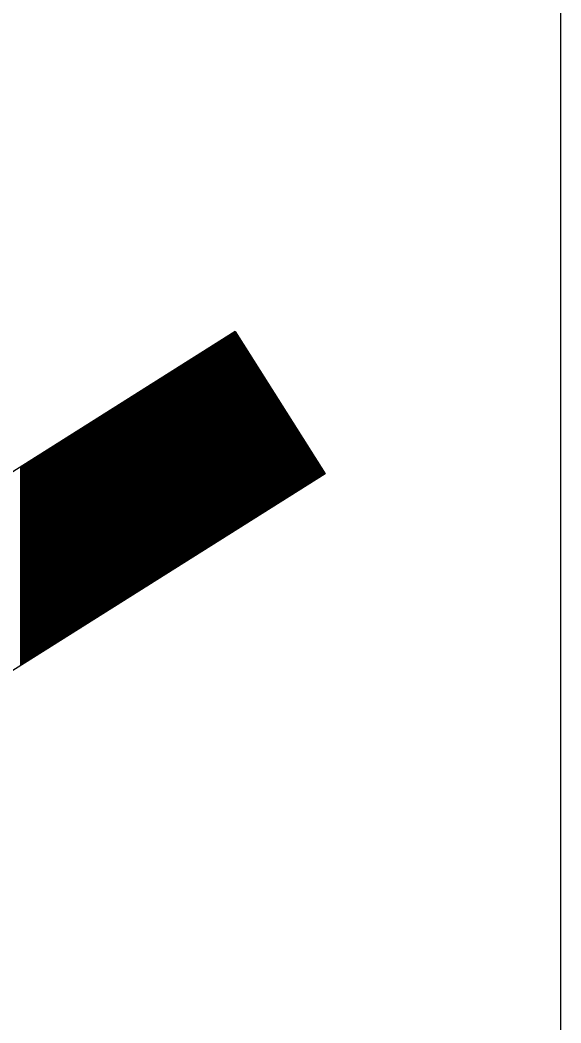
# Model space of a CAD drawing. Extents: x 1398460 to 1408037, y 380768 to 383968.
# Drawn here: x 1402799.84 to 1402807.88, y 382237.56 to 382252.47 of the extents above; entities that cross this region are included whole.
import ezdxf

# ---------------------------------------------------------------- set-up
doc = ezdxf.new("R2010")
doc.units = 0
doc.layers.add('Default', color=7, linetype='Continuous')

msp = doc.modelspace()

# ---------------------------------------------------------------- linework, layer by layer
at = {"layer": 'Default'}
for p, q in [((1402803.039, 382247.838), (1402779.3, 382232.877)), ((1402802.878, 382247.736), (1402802.878, 382244.781)), ((1402802.888, 382247.743), (1402802.888, 382244.788)), ((1402802.898, 382247.749), (1402802.898, 382244.794)), ((1402802.908, 382247.755), (1402802.908, 382244.8)), ((1402802.918, 382247.761), (1402802.918, 382244.806)), ((1402802.928, 382247.768), (1402802.928, 382244.813)), ((1402802.938, 382247.774), (1402802.938, 382244.819)), ((1402802.948, 382247.78), (1402802.948, 382244.825)), ((1402802.958, 382247.787), (1402802.958, 382244.832)), ((1402802.968, 382247.793), (1402802.968, 382244.838)), ((1402802.978, 382247.799), (1402802.978, 382244.844)), ((1402802.988, 382247.806), (1402802.988, 382244.851)), ((1402802.998, 382247.812), (1402802.998, 382244.857)), ((1402803.008, 382247.818), (1402803.008, 382244.863)), ((1402803.018, 382247.825), (1402803.018, 382244.869)), ((1402803.028, 382247.831), (1402803.028, 382244.876)), ((1402803.038, 382247.837), (1402803.038, 382244.882)), ((1402803.039, 382247.838), (1402804.372, 382245.723)), ((1402803.048, 382247.824), (1402803.048, 382244.888)), ((1402803.058, 382247.808), (1402803.058, 382244.895)), ((1402803.068, 382247.792), (1402803.068, 382244.901)), ((1402803.078, 382247.776), (1402803.078, 382244.907)), ((1402803.088, 382247.76), (1402803.088, 382244.914)), ((1402803.098, 382247.744), (1402803.098, 382244.92)), ((1402802.648, 382247.591), (1402802.648, 382244.636)), ((1402802.658, 382247.598), (1402802.658, 382244.643)), ((1402802.668, 382247.604), (1402802.668, 382244.649)), ((1402802.678, 382247.61), (1402802.678, 382244.655)), ((1402802.688, 382247.617), (1402802.688, 382244.661)), ((1402802.698, 382247.623), (1402802.698, 382244.668)), ((1402802.708, 382247.629), (1402802.708, 382244.674)), ((1402802.718, 382247.635), (1402802.718, 382244.68)), ((1402802.728, 382247.642), (1402802.728, 382244.687)), ((1402802.738, 382247.648), (1402802.738, 382244.693)), ((1402802.748, 382247.654), (1402802.748, 382244.699)), ((1402802.758, 382247.661), (1402802.758, 382244.706)), ((1402802.768, 382247.667), (1402802.768, 382244.712)), ((1402802.778, 382247.673), (1402802.778, 382244.718)), ((1402802.788, 382247.68), (1402802.788, 382244.724)), ((1402802.798, 382247.686), (1402802.798, 382244.731)), ((1402802.808, 382247.692), (1402802.808, 382244.737)), ((1402802.818, 382247.698), (1402802.818, 382244.743)), ((1402802.828, 382247.705), (1402802.828, 382244.75)), ((1402802.838, 382247.711), (1402802.838, 382244.756)), ((1402802.848, 382247.717), (1402802.848, 382244.762)), ((1402802.858, 382247.724), (1402802.858, 382244.769)), ((1402802.868, 382247.73), (1402802.868, 382244.775)), ((1402803.108, 382247.729), (1402803.108, 382244.926)), ((1402803.118, 382247.713), (1402803.118, 382244.932)), ((1402803.128, 382247.697), (1402803.128, 382244.939)), ((1402803.138, 382247.681), (1402803.138, 382244.945)), ((1402803.148, 382247.665), (1402803.148, 382244.951)), ((1402803.158, 382247.649), (1402803.158, 382244.958)), ((1402803.168, 382247.633), (1402803.168, 382244.964)), ((1402803.178, 382247.618), (1402803.178, 382244.97)), ((1402803.188, 382247.602), (1402803.188, 382244.977)), ((1402802.408, 382247.44), (1402802.408, 382244.485)), ((1402802.418, 382247.446), (1402802.418, 382244.491)), ((1402802.428, 382247.453), (1402802.428, 382244.498)), ((1402802.438, 382247.459), (1402802.438, 382244.504)), ((1402802.448, 382247.465), (1402802.448, 382244.51)), ((1402802.458, 382247.472), (1402802.458, 382244.517)), ((1402802.468, 382247.478), (1402802.468, 382244.523)), ((1402802.478, 382247.484), (1402802.478, 382244.529)), ((1402802.488, 382247.49), (1402802.488, 382244.535)), ((1402802.498, 382247.497), (1402802.498, 382244.542)), ((1402802.508, 382247.503), (1402802.508, 382244.548)), ((1402802.518, 382247.509), (1402802.518, 382244.554)), ((1402802.528, 382247.516), (1402802.528, 382244.561)), ((1402802.538, 382247.522), (1402802.538, 382244.567)), ((1402802.548, 382247.528), (1402802.548, 382244.573)), ((1402802.558, 382247.535), (1402802.558, 382244.58)), ((1402802.568, 382247.541), (1402802.568, 382244.586)), ((1402802.578, 382247.547), (1402802.578, 382244.592)), ((1402802.588, 382247.554), (1402802.588, 382244.598)), ((1402802.598, 382247.56), (1402802.598, 382244.605)), ((1402802.608, 382247.566), (1402802.608, 382244.611)), ((1402802.618, 382247.572), (1402802.618, 382244.617)), ((1402802.628, 382247.579), (1402802.628, 382244.624)), ((1402802.638, 382247.585), (1402802.638, 382244.63)), ((1402803.198, 382247.586), (1402803.198, 382244.983)), ((1402803.208, 382247.57), (1402803.208, 382244.989)), ((1402803.218, 382247.554), (1402803.218, 382244.995)), ((1402803.228, 382247.538), (1402803.228, 382245.002)), ((1402803.238, 382247.522), (1402803.238, 382245.008)), ((1402803.248, 382247.506), (1402803.248, 382245.014)), ((1402803.258, 382247.491), (1402803.258, 382245.021)), ((1402803.268, 382247.475), (1402803.268, 382245.027)), ((1402803.278, 382247.459), (1402803.278, 382245.033)), ((1402803.288, 382247.443), (1402803.288, 382245.04)), ((1402802.168, 382247.289), (1402802.168, 382244.334)), ((1402802.178, 382247.295), (1402802.178, 382244.34)), ((1402802.188, 382247.301), (1402802.188, 382244.346)), ((1402802.198, 382247.308), (1402802.198, 382244.353)), ((1402802.208, 382247.314), (1402802.208, 382244.359)), ((1402802.218, 382247.32), (1402802.218, 382244.365)), ((1402802.228, 382247.327), (1402802.228, 382244.372)), ((1402802.238, 382247.333), (1402802.238, 382244.378)), ((1402802.248, 382247.339), (1402802.248, 382244.384)), ((1402802.258, 382247.346), (1402802.258, 382244.39)), ((1402802.268, 382247.352), (1402802.268, 382244.397)), ((1402802.278, 382247.358), (1402802.278, 382244.403)), ((1402802.288, 382247.364), (1402802.288, 382244.409)), ((1402802.298, 382247.371), (1402802.298, 382244.416)), ((1402802.308, 382247.377), (1402802.308, 382244.422)), ((1402802.318, 382247.383), (1402802.318, 382244.428)), ((1402802.328, 382247.39), (1402802.328, 382244.435)), ((1402802.338, 382247.396), (1402802.338, 382244.441)), ((1402802.348, 382247.402), (1402802.348, 382244.447)), ((1402802.358, 382247.409), (1402802.358, 382244.453)), ((1402802.368, 382247.415), (1402802.368, 382244.46)), ((1402802.378, 382247.421), (1402802.378, 382244.466)), ((1402802.388, 382247.427), (1402802.388, 382244.472)), ((1402802.398, 382247.434), (1402802.398, 382244.479)), ((1402803.298, 382247.427), (1402803.298, 382245.046)), ((1402803.308, 382247.411), (1402803.308, 382245.052)), ((1402803.318, 382247.395), (1402803.318, 382245.059)), ((1402803.328, 382247.38), (1402803.328, 382245.065)), ((1402803.338, 382247.364), (1402803.338, 382245.071)), ((1402803.348, 382247.348), (1402803.348, 382245.077)), ((1402803.358, 382247.332), (1402803.358, 382245.084)), ((1402803.368, 382247.316), (1402803.368, 382245.09)), ((1402803.378, 382247.3), (1402803.378, 382245.096)), ((1402801.938, 382247.144), (1402801.938, 382244.189)), ((1402801.948, 382247.15), (1402801.948, 382244.195)), ((1402801.958, 382247.156), (1402801.958, 382244.201)), ((1402801.968, 382247.163), (1402801.968, 382244.208)), ((1402801.978, 382247.169), (1402801.978, 382244.214)), ((1402801.988, 382247.175), (1402801.988, 382244.22)), ((1402801.998, 382247.182), (1402801.998, 382244.227)), ((1402802.008, 382247.188), (1402802.008, 382244.233)), ((1402802.018, 382247.194), (1402802.018, 382244.239)), ((1402802.028, 382247.201), (1402802.028, 382244.245)), ((1402802.038, 382247.207), (1402802.038, 382244.252)), ((1402802.048, 382247.213), (1402802.048, 382244.258)), ((1402802.058, 382247.219), (1402802.058, 382244.264)), ((1402802.068, 382247.226), (1402802.068, 382244.271)), ((1402802.078, 382247.232), (1402802.078, 382244.277)), ((1402802.088, 382247.238), (1402802.088, 382244.283)), ((1402802.098, 382247.245), (1402802.098, 382244.29)), ((1402802.108, 382247.251), (1402802.108, 382244.296)), ((1402802.118, 382247.257), (1402802.118, 382244.302)), ((1402802.128, 382247.264), (1402802.128, 382244.309)), ((1402802.138, 382247.27), (1402802.138, 382244.315)), ((1402802.148, 382247.276), (1402802.148, 382244.321)), ((1402802.158, 382247.283), (1402802.158, 382244.327)), ((1402803.388, 382247.284), (1402803.388, 382245.103)), ((1402803.398, 382247.268), (1402803.398, 382245.109)), ((1402803.408, 382247.253), (1402803.408, 382245.115)), ((1402803.418, 382247.237), (1402803.418, 382245.122)), ((1402803.428, 382247.221), (1402803.428, 382245.128)), ((1402803.438, 382247.205), (1402803.438, 382245.134)), ((1402803.448, 382247.189), (1402803.448, 382245.14)), ((1402803.458, 382247.173), (1402803.458, 382245.147)), ((1402803.468, 382247.157), (1402803.468, 382245.153)), ((1402803.478, 382247.142), (1402803.478, 382245.159)), ((1402801.698, 382246.993), (1402801.698, 382244.038)), ((1402801.708, 382246.999), (1402801.708, 382244.044)), ((1402801.718, 382247.005), (1402801.718, 382244.05)), ((1402801.728, 382247.012), (1402801.728, 382244.056)), ((1402801.738, 382247.018), (1402801.738, 382244.063)), ((1402801.748, 382247.024), (1402801.748, 382244.069)), ((1402801.758, 382247.03), (1402801.758, 382244.075)), ((1402801.768, 382247.037), (1402801.768, 382244.082)), ((1402801.778, 382247.043), (1402801.778, 382244.088)), ((1402801.788, 382247.049), (1402801.788, 382244.094)), ((1402801.798, 382247.056), (1402801.798, 382244.101)), ((1402801.808, 382247.062), (1402801.808, 382244.107)), ((1402801.818, 382247.068), (1402801.818, 382244.113)), ((1402801.828, 382247.075), (1402801.828, 382244.119)), ((1402801.838, 382247.081), (1402801.838, 382244.126)), ((1402801.848, 382247.087), (1402801.848, 382244.132)), ((1402801.858, 382247.093), (1402801.858, 382244.138)), ((1402801.868, 382247.1), (1402801.868, 382244.145)), ((1402801.878, 382247.106), (1402801.878, 382244.151)), ((1402801.888, 382247.112), (1402801.888, 382244.157)), ((1402801.898, 382247.119), (1402801.898, 382244.164)), ((1402801.908, 382247.125), (1402801.908, 382244.17)), ((1402801.918, 382247.131), (1402801.918, 382244.176)), ((1402801.928, 382247.138), (1402801.928, 382244.182)), ((1402803.488, 382247.126), (1402803.488, 382245.166)), ((1402803.498, 382247.11), (1402803.498, 382245.172)), ((1402803.508, 382247.094), (1402803.508, 382245.178)), ((1402803.518, 382247.078), (1402803.518, 382245.185)), ((1402803.528, 382247.062), (1402803.528, 382245.191)), ((1402803.538, 382247.046), (1402803.538, 382245.197)), ((1402803.548, 382247.03), (1402803.548, 382245.203)), ((1402803.558, 382247.015), (1402803.558, 382245.21)), ((1402803.568, 382246.999), (1402803.568, 382245.216)), ((1402801.468, 382246.848), (1402801.468, 382243.893)), ((1402801.478, 382246.854), (1402801.478, 382243.899)), ((1402801.488, 382246.86), (1402801.488, 382243.905)), ((1402801.498, 382246.867), (1402801.498, 382243.911)), ((1402801.508, 382246.873), (1402801.508, 382243.918)), ((1402801.518, 382246.879), (1402801.518, 382243.924)), ((1402801.528, 382246.885), (1402801.528, 382243.93)), ((1402801.538, 382246.892), (1402801.538, 382243.937)), ((1402801.548, 382246.898), (1402801.548, 382243.943)), ((1402801.558, 382246.904), (1402801.558, 382243.949)), ((1402801.568, 382246.911), (1402801.568, 382243.956)), ((1402801.578, 382246.917), (1402801.578, 382243.962)), ((1402801.588, 382246.923), (1402801.588, 382243.968)), ((1402801.598, 382246.93), (1402801.598, 382243.974)), ((1402801.608, 382246.936), (1402801.608, 382243.981)), ((1402801.618, 382246.942), (1402801.618, 382243.987)), ((1402801.628, 382246.948), (1402801.628, 382243.993)), ((1402801.638, 382246.955), (1402801.638, 382244)), ((1402801.648, 382246.961), (1402801.648, 382244.006)), ((1402801.658, 382246.967), (1402801.658, 382244.012)), ((1402801.668, 382246.974), (1402801.668, 382244.019)), ((1402801.678, 382246.98), (1402801.678, 382244.025)), ((1402801.688, 382246.986), (1402801.688, 382244.031)), ((1402803.578, 382246.983), (1402803.578, 382245.222)), ((1402803.588, 382246.967), (1402803.588, 382245.229)), ((1402803.598, 382246.951), (1402803.598, 382245.235)), ((1402803.608, 382246.935), (1402803.608, 382245.241)), ((1402803.618, 382246.919), (1402803.618, 382245.248)), ((1402803.628, 382246.904), (1402803.628, 382245.254)), ((1402803.638, 382246.888), (1402803.638, 382245.26)), ((1402803.648, 382246.872), (1402803.648, 382245.266)), ((1402803.658, 382246.856), (1402803.658, 382245.273)), ((1402801.228, 382246.696), (1402801.228, 382243.741)), ((1402801.238, 382246.703), (1402801.238, 382243.748)), ((1402801.248, 382246.709), (1402801.248, 382243.754)), ((1402801.258, 382246.715), (1402801.258, 382243.76)), ((1402801.268, 382246.722), (1402801.268, 382243.767)), ((1402801.278, 382246.728), (1402801.278, 382243.773)), ((1402801.288, 382246.734), (1402801.288, 382243.779)), ((1402801.298, 382246.741), (1402801.298, 382243.785)), ((1402801.308, 382246.747), (1402801.308, 382243.792)), ((1402801.318, 382246.753), (1402801.318, 382243.798)), ((1402801.328, 382246.759), (1402801.328, 382243.804)), ((1402801.338, 382246.766), (1402801.338, 382243.811)), ((1402801.348, 382246.772), (1402801.348, 382243.817)), ((1402801.358, 382246.778), (1402801.358, 382243.823)), ((1402801.368, 382246.785), (1402801.368, 382243.83)), ((1402801.378, 382246.791), (1402801.378, 382243.836)), ((1402801.388, 382246.797), (1402801.388, 382243.842)), ((1402801.398, 382246.804), (1402801.398, 382243.848)), ((1402801.408, 382246.81), (1402801.408, 382243.855)), ((1402801.418, 382246.816), (1402801.418, 382243.861)), ((1402801.428, 382246.822), (1402801.428, 382243.867)), ((1402801.438, 382246.829), (1402801.438, 382243.874)), ((1402801.448, 382246.835), (1402801.448, 382243.88)), ((1402801.458, 382246.841), (1402801.458, 382243.886)), ((1402803.668, 382246.84), (1402803.668, 382245.279)), ((1402803.678, 382246.824), (1402803.678, 382245.285)), ((1402803.688, 382246.808), (1402803.688, 382245.292)), ((1402803.698, 382246.792), (1402803.698, 382245.298)), ((1402803.708, 382246.777), (1402803.708, 382245.304)), ((1402803.718, 382246.761), (1402803.718, 382245.311)), ((1402803.728, 382246.745), (1402803.728, 382245.317)), ((1402803.738, 382246.729), (1402803.738, 382245.323)), ((1402803.748, 382246.713), (1402803.748, 382245.33)), ((1402803.758, 382246.697), (1402803.758, 382245.336)), ((1402800.988, 382246.545), (1402800.988, 382243.59)), ((1402800.998, 382246.551), (1402800.998, 382243.596)), ((1402801.008, 382246.558), (1402801.008, 382243.603)), ((1402801.018, 382246.564), (1402801.018, 382243.609)), ((1402801.028, 382246.57), (1402801.028, 382243.615)), ((1402801.038, 382246.577), (1402801.038, 382243.622)), ((1402801.048, 382246.583), (1402801.048, 382243.628)), ((1402801.058, 382246.589), (1402801.058, 382243.634)), ((1402801.068, 382246.596), (1402801.068, 382243.64)), ((1402801.078, 382246.602), (1402801.078, 382243.647)), ((1402801.088, 382246.608), (1402801.088, 382243.653)), ((1402801.098, 382246.614), (1402801.098, 382243.659)), ((1402801.108, 382246.621), (1402801.108, 382243.666)), ((1402801.118, 382246.627), (1402801.118, 382243.672)), ((1402801.128, 382246.633), (1402801.128, 382243.678)), ((1402801.138, 382246.64), (1402801.138, 382243.685)), ((1402801.148, 382246.646), (1402801.148, 382243.691)), ((1402801.158, 382246.652), (1402801.158, 382243.697)), ((1402801.168, 382246.659), (1402801.168, 382243.703)), ((1402801.178, 382246.665), (1402801.178, 382243.71)), ((1402801.188, 382246.671), (1402801.188, 382243.716)), ((1402801.198, 382246.677), (1402801.198, 382243.722)), ((1402801.208, 382246.684), (1402801.208, 382243.729)), ((1402801.218, 382246.69), (1402801.218, 382243.735)), ((1402803.768, 382246.681), (1402803.768, 382245.342)), ((1402803.778, 382246.666), (1402803.778, 382245.348)), ((1402803.788, 382246.65), (1402803.788, 382245.355)), ((1402803.798, 382246.634), (1402803.798, 382245.361)), ((1402803.808, 382246.618), (1402803.808, 382245.367)), ((1402803.818, 382246.602), (1402803.818, 382245.374)), ((1402803.828, 382246.586), (1402803.828, 382245.38)), ((1402803.838, 382246.57), (1402803.838, 382245.386)), ((1402803.848, 382246.554), (1402803.848, 382245.393)), ((1402800.758, 382246.4), (1402800.758, 382243.445)), ((1402800.768, 382246.406), (1402800.768, 382243.451)), ((1402800.778, 382246.413), (1402800.778, 382243.458)), ((1402800.788, 382246.419), (1402800.788, 382243.464)), ((1402800.798, 382246.425), (1402800.798, 382243.47)), ((1402800.808, 382246.432), (1402800.808, 382243.477)), ((1402800.818, 382246.438), (1402800.818, 382243.483)), ((1402800.828, 382246.444), (1402800.828, 382243.489)), ((1402800.838, 382246.451), (1402800.838, 382243.496)), ((1402800.848, 382246.457), (1402800.848, 382243.502)), ((1402800.858, 382246.463), (1402800.858, 382243.508)), ((1402800.868, 382246.47), (1402800.868, 382243.514)), ((1402800.878, 382246.476), (1402800.878, 382243.521)), ((1402800.888, 382246.482), (1402800.888, 382243.527)), ((1402800.898, 382246.488), (1402800.898, 382243.533)), ((1402800.908, 382246.495), (1402800.908, 382243.54)), ((1402800.918, 382246.501), (1402800.918, 382243.546)), ((1402800.928, 382246.507), (1402800.928, 382243.552)), ((1402800.938, 382246.514), (1402800.938, 382243.559)), ((1402800.948, 382246.52), (1402800.948, 382243.565)), ((1402800.958, 382246.526), (1402800.958, 382243.571)), ((1402800.968, 382246.533), (1402800.968, 382243.577)), ((1402800.978, 382246.539), (1402800.978, 382243.584)), ((1402803.858, 382246.539), (1402803.858, 382245.399)), ((1402803.868, 382246.523), (1402803.868, 382245.405)), ((1402803.878, 382246.507), (1402803.878, 382245.411)), ((1402803.888, 382246.491), (1402803.888, 382245.418)), ((1402803.898, 382246.475), (1402803.898, 382245.424)), ((1402803.908, 382246.459), (1402803.908, 382245.43)), ((1402803.918, 382246.443), (1402803.918, 382245.437)), ((1402803.928, 382246.428), (1402803.928, 382245.443)), ((1402803.938, 382246.412), (1402803.938, 382245.449)), ((1402803.948, 382246.396), (1402803.948, 382245.456)), ((1402800.518, 382246.249), (1402800.518, 382243.294)), ((1402800.528, 382246.255), (1402800.528, 382243.3)), ((1402800.538, 382246.262), (1402800.538, 382243.306)), ((1402800.548, 382246.268), (1402800.548, 382243.313)), ((1402800.558, 382246.274), (1402800.558, 382243.319)), ((1402800.568, 382246.28), (1402800.568, 382243.325)), ((1402800.578, 382246.287), (1402800.578, 382243.332)), ((1402800.588, 382246.293), (1402800.588, 382243.338)), ((1402800.598, 382246.299), (1402800.598, 382243.344)), ((1402800.608, 382246.306), (1402800.608, 382243.351)), ((1402800.618, 382246.312), (1402800.618, 382243.357)), ((1402800.628, 382246.318), (1402800.628, 382243.363)), ((1402800.638, 382246.325), (1402800.638, 382243.369)), ((1402800.648, 382246.331), (1402800.648, 382243.376)), ((1402800.658, 382246.337), (1402800.658, 382243.382)), ((1402800.668, 382246.343), (1402800.668, 382243.388)), ((1402800.678, 382246.35), (1402800.678, 382243.395)), ((1402800.688, 382246.356), (1402800.688, 382243.401)), ((1402800.698, 382246.362), (1402800.698, 382243.407)), ((1402800.708, 382246.369), (1402800.708, 382243.414)), ((1402800.718, 382246.375), (1402800.718, 382243.42)), ((1402800.728, 382246.381), (1402800.728, 382243.426)), ((1402800.738, 382246.388), (1402800.738, 382243.432)), ((1402800.748, 382246.394), (1402800.748, 382243.439)), ((1402803.958, 382246.38), (1402803.958, 382245.462)), ((1402803.968, 382246.364), (1402803.968, 382245.468)), ((1402803.978, 382246.348), (1402803.978, 382245.474)), ((1402803.988, 382246.332), (1402803.988, 382245.481)), ((1402803.998, 382246.316), (1402803.998, 382245.487)), ((1402804.008, 382246.301), (1402804.008, 382245.493)), ((1402804.018, 382246.285), (1402804.018, 382245.5)), ((1402804.028, 382246.269), (1402804.028, 382245.506)), ((1402804.038, 382246.253), (1402804.038, 382245.512)), ((1402800.278, 382246.098), (1402800.278, 382243.143)), ((1402800.288, 382246.104), (1402800.288, 382243.149)), ((1402800.298, 382246.11), (1402800.298, 382243.155)), ((1402800.308, 382246.117), (1402800.308, 382243.161)), ((1402800.318, 382246.123), (1402800.318, 382243.168)), ((1402800.328, 382246.129), (1402800.328, 382243.174)), ((1402800.338, 382246.135), (1402800.338, 382243.18)), ((1402800.348, 382246.142), (1402800.348, 382243.187)), ((1402800.358, 382246.148), (1402800.358, 382243.193)), ((1402800.368, 382246.154), (1402800.368, 382243.199)), ((1402800.378, 382246.161), (1402800.378, 382243.206)), ((1402800.388, 382246.167), (1402800.388, 382243.212)), ((1402800.398, 382246.173), (1402800.398, 382243.218)), ((1402800.408, 382246.18), (1402800.408, 382243.225)), ((1402800.418, 382246.186), (1402800.418, 382243.231)), ((1402800.428, 382246.192), (1402800.428, 382243.237)), ((1402800.438, 382246.199), (1402800.438, 382243.243)), ((1402800.448, 382246.205), (1402800.448, 382243.25)), ((1402800.458, 382246.211), (1402800.458, 382243.256)), ((1402800.468, 382246.217), (1402800.468, 382243.262)), ((1402800.478, 382246.224), (1402800.478, 382243.269)), ((1402800.488, 382246.23), (1402800.488, 382243.275)), ((1402800.498, 382246.236), (1402800.498, 382243.281)), ((1402800.508, 382246.243), (1402800.508, 382243.288)), ((1402804.048, 382246.237), (1402804.048, 382245.519)), ((1402804.058, 382246.221), (1402804.058, 382245.525)), ((1402804.068, 382246.205), (1402804.068, 382245.531)), ((1402804.078, 382246.19), (1402804.078, 382245.537)), ((1402804.088, 382246.174), (1402804.088, 382245.544)), ((1402804.098, 382246.158), (1402804.098, 382245.55)), ((1402804.108, 382246.142), (1402804.108, 382245.556)), ((1402804.118, 382246.126), (1402804.118, 382245.563)), ((1402804.128, 382246.11), (1402804.128, 382245.569)), ((1402800.048, 382245.953), (1402800.048, 382242.998)), ((1402800.058, 382245.959), (1402800.058, 382243.004)), ((1402800.068, 382245.965), (1402800.068, 382243.01)), ((1402800.078, 382245.972), (1402800.078, 382243.017)), ((1402800.088, 382245.978), (1402800.088, 382243.023)), ((1402800.098, 382245.984), (1402800.098, 382243.029)), ((1402800.108, 382245.991), (1402800.108, 382243.035)), ((1402800.118, 382245.997), (1402800.118, 382243.042)), ((1402800.128, 382246.003), (1402800.128, 382243.048)), ((1402800.138, 382246.009), (1402800.138, 382243.054)), ((1402800.148, 382246.016), (1402800.148, 382243.061)), ((1402800.158, 382246.022), (1402800.158, 382243.067)), ((1402800.168, 382246.028), (1402800.168, 382243.073)), ((1402800.178, 382246.035), (1402800.178, 382243.08)), ((1402800.188, 382246.041), (1402800.188, 382243.086)), ((1402800.198, 382246.047), (1402800.198, 382243.092)), ((1402800.208, 382246.054), (1402800.208, 382243.098)), ((1402800.218, 382246.06), (1402800.218, 382243.105)), ((1402800.228, 382246.066), (1402800.228, 382243.111)), ((1402800.238, 382246.072), (1402800.238, 382243.117)), ((1402800.248, 382246.079), (1402800.248, 382243.124)), ((1402800.258, 382246.085), (1402800.258, 382243.13)), ((1402800.268, 382246.091), (1402800.268, 382243.136)), ((1402804.138, 382246.094), (1402804.138, 382245.575)), ((1402804.148, 382246.078), (1402804.148, 382245.582)), ((1402804.158, 382246.063), (1402804.158, 382245.588)), ((1402804.168, 382246.047), (1402804.168, 382245.594)), ((1402804.178, 382246.031), (1402804.178, 382245.601)), ((1402804.188, 382246.015), (1402804.188, 382245.607)), ((1402804.198, 382245.999), (1402804.198, 382245.613)), ((1402804.208, 382245.983), (1402804.208, 382245.619)), ((1402804.218, 382245.967), (1402804.218, 382245.626)), ((1402804.228, 382245.952), (1402804.228, 382245.632)), ((1402799.848, 382245.827), (1402799.848, 382242.872)), ((1402799.858, 382245.833), (1402799.858, 382242.878)), ((1402799.868, 382245.839), (1402799.868, 382242.884)), ((1402799.878, 382245.846), (1402799.878, 382242.89)), ((1402799.888, 382245.852), (1402799.888, 382242.897)), ((1402799.898, 382245.858), (1402799.898, 382242.903)), ((1402799.908, 382245.864), (1402799.908, 382242.909)), ((1402799.918, 382245.871), (1402799.918, 382242.916)), ((1402799.928, 382245.877), (1402799.928, 382242.922)), ((1402799.938, 382245.883), (1402799.938, 382242.928)), ((1402799.948, 382245.89), (1402799.948, 382242.935)), ((1402799.958, 382245.896), (1402799.958, 382242.941)), ((1402799.968, 382245.902), (1402799.968, 382242.947)), ((1402799.978, 382245.909), (1402799.978, 382242.954)), ((1402799.988, 382245.915), (1402799.988, 382242.96)), ((1402799.998, 382245.921), (1402799.998, 382242.966)), ((1402800.008, 382245.927), (1402800.008, 382242.972)), ((1402800.018, 382245.934), (1402800.018, 382242.979)), ((1402800.028, 382245.94), (1402800.028, 382242.985)), ((1402800.038, 382245.946), (1402800.038, 382242.991)), ((1402804.238, 382245.936), (1402804.238, 382245.638)), ((1402804.248, 382245.92), (1402804.248, 382245.645)), ((1402804.258, 382245.904), (1402804.258, 382245.651)), ((1402804.268, 382245.888), (1402804.268, 382245.657)), ((1402804.278, 382245.872), (1402804.278, 382245.664)), ((1402804.288, 382245.856), (1402804.288, 382245.67)), ((1402804.298, 382245.84), (1402804.298, 382245.676)), ((1402804.308, 382245.825), (1402804.308, 382245.682)), ((1402804.318, 382245.809), (1402804.318, 382245.689)), ((1402804.372, 382245.723), (1402780.633, 382230.762)), ((1402804.328, 382245.793), (1402804.328, 382245.695)), ((1402804.338, 382245.777), (1402804.338, 382245.701)), ((1402804.348, 382245.761), (1402804.348, 382245.708)), ((1402804.358, 382245.745), (1402804.358, 382245.714)), ((1402804.368, 382245.729), (1402804.368, 382245.72))]:
    msp.add_line(p, q, dxfattribs=at)
msp.add_lwpolyline([(1402761.168, 382277.25), (1402761.168, 382218.38), (1402807.875, 382218.38), (1402807.875, 382277.25)], close=True, dxfattribs=at)

doc.saveas('drawing.dxf')
